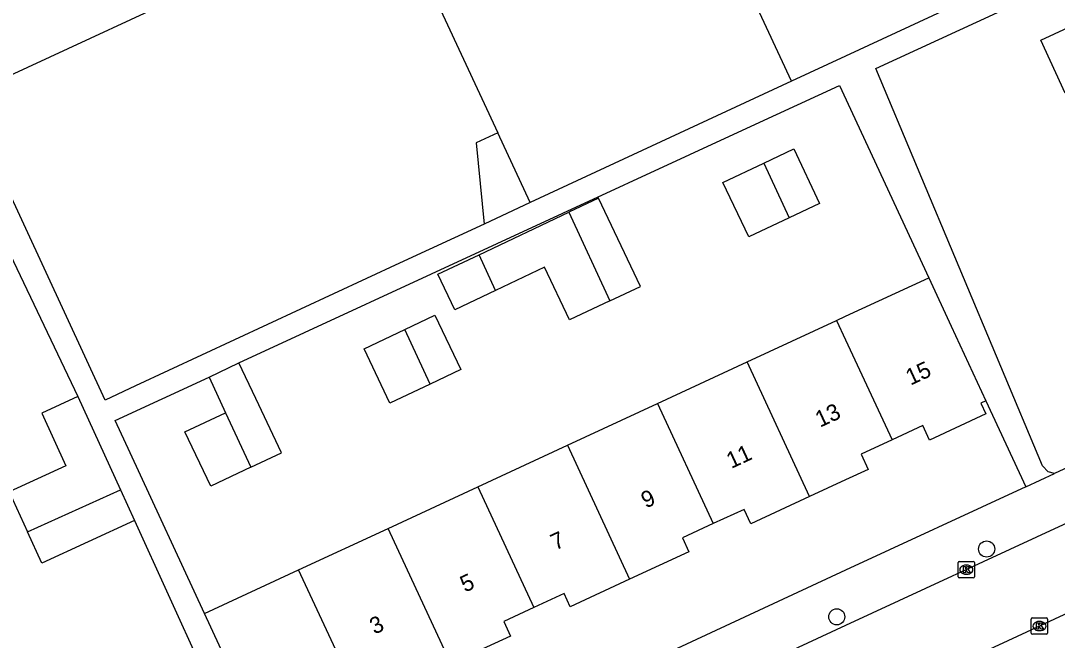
# Model space of a CAD drawing. Extents: x 160037 to 160839, y 385326 to 386441.
# Drawn here: x 160449.9 to 160512.9, y 386159.1 to 386196.8 of the extents above; entities that cross this region are included whole.
import ezdxf

# ---------------------------------------------------------------- set-up
doc = ezdxf.new("R2010")
doc.units = 0
for name, color, linetype in [('IMGEO_Boom', 7, 'Continuous'), ('IMGEO_Kolk', 7, 'Continuous'), ('IMGEO_Pand', 7, 'Continuous'), ('IMGEO_Pand_nummerreeks', 7, 'Continuous'), ('IMGEO_Rijbaan_lokaal_open', 7, 'Continuous'), ('IMGEO_Voetpad_open', 7, 'Continuous')]:
    doc.layers.add(name, color=color, linetype=linetype)

msp = doc.modelspace()

# ---------------------------------------------------------------- linework, layer by layer
at = {"layer": 'IMGEO_Boom'}
for centre in [(160508.571, 386164.65), (160499.461, 386160.528)]:
    msp.add_circle(centre, 0.489, dxfattribs=at)
at = {"layer": 'IMGEO_Kolk'}
for p, q in [((160506.908, 386163.894), (160507.76, 386163.894)), ((160506.833, 386162.968), (160506.833, 386163.82)), ((160507.321, 386163.674), (160507.346, 386163.674)), ((160507.834, 386163.82), (160507.834, 386162.968)), ((160507.76, 386162.894), (160506.908, 386162.894)), ((160507.344, 386163.114), (160507.319, 386163.114)), ((160511.277, 386159.54), (160511.277, 386160.392)), ((160511.352, 386160.466), (160512.204, 386160.466)), ((160511.765, 386160.246), (160511.79, 386160.246)), ((160512.278, 386160.392), (160512.278, 386159.54)), ((160511.788, 386159.686), (160511.763, 386159.686)), ((160512.204, 386159.466), (160511.352, 386159.466))]:
    msp.add_line(p, q, dxfattribs=at)
for points in [[(160506.908, 386163.894), (160507.76, 386163.894)], [(160506.833, 386162.968), (160506.833, 386163.82)], [(160507.154, 386163.594), (160507.277, 386163.594), (160507.277, 386163.443), (160507.407, 386163.594), (160507.571, 386163.594), (160507.425, 386163.443), (160507.578, 386163.194), (160507.426, 386163.194), (160507.341, 386163.358), (160507.277, 386163.291), (160507.277, 386163.194), (160507.154, 386163.194), (160507.154, 386163.594)], [(160507.834, 386163.82), (160507.834, 386162.968)], [(160507.76, 386162.894), (160506.908, 386162.894)], [(160511.277, 386159.54), (160511.277, 386160.392)], [(160511.352, 386160.466), (160512.204, 386160.466)], [(160511.598, 386160.166), (160511.721, 386160.166), (160511.721, 386160.015), (160511.851, 386160.166), (160512.015, 386160.166), (160511.869, 386160.015), (160512.022, 386159.766), (160511.87, 386159.766), (160511.785, 386159.93), (160511.721, 386159.863), (160511.721, 386159.766), (160511.598, 386159.766), (160511.598, 386160.166)], [(160512.278, 386160.392), (160512.278, 386159.54)], [(160512.204, 386159.466), (160511.352, 386159.466)]]:
    msp.add_lwpolyline(points, dxfattribs=at)
for centre, start, end in [((160506.91, 386163.818), 91.55205, 178.44795), ((160506.91, 386163.818), 91.55205, 178.44795), ((160507.758, 386163.818), 1.55205, 88.44795), ((160507.758, 386163.818), 1.55205, 88.44795), ((160506.91, 386162.97), 181.55205, 268.44795), ((160506.91, 386162.97), 181.55205, 268.44795), ((160507.758, 386162.97), 271.55205, 358.44795), ((160507.758, 386162.97), 271.55205, 358.44795), ((160511.354, 386160.39), 91.55205, 178.44795), ((160511.354, 386160.39), 91.55205, 178.44795), ((160512.202, 386160.39), 1.55205, 88.44795), ((160512.202, 386160.39), 1.55205, 88.44795), ((160511.354, 386159.542), 181.55205, 268.44795), ((160511.354, 386159.542), 181.55205, 268.44795), ((160512.202, 386159.542), 271.55205, 358.44795), ((160512.202, 386159.542), 271.55205, 358.44795)]:
    msp.add_arc(centre, 0.0765, start, end, dxfattribs=at)
for centre, major_axis, ratio, start_param, end_param in [((160507.32, 386163.394), (-0.387, 0.002), 0.722429, 4.712389, 7.853982), ((160507.345, 386163.394), (-0.39, 0.002), 0.717154, 1.570796, 4.712389), ((160511.764, 386159.966), (-0.387, 0.002), 0.722429, 4.712389, 7.853982), ((160511.789, 386159.966), (-0.39, 0.002), 0.717154, 1.570796, 4.712389)]:
    msp.add_ellipse(centre, major_axis=major_axis, ratio=ratio, start_param=start_param, end_param=end_param, dxfattribs=at)
at = {"layer": 'IMGEO_Pand'}
for points in [[(160496.709, 386193.098), (160488.284, 386211.213)], [(160472.432, 386203.774), (160474.54, 386199.24), (160478.857, 386189.953)], [(160468.693, 386202.479), (160464.158, 386200.376), (160446.445, 386192.16)], [(160512.788, 386200.573), (160500, 386194.628), (160496.709, 386193.098)], [(160515.85, 386193.535), (160513.35, 386192.38), (160511.863, 386195.596), (160514.358, 386196.749)], [(160496.709, 386193.098), (160480.827, 386185.715)], [(160478.857, 386189.953), (160477.552, 386189.346), (160478.023, 386184.412)], [(160480.827, 386185.715), (160478.857, 386189.953)], [(160495.021, 386188.112), (160496.845, 386188.977), (160498.412, 386185.671), (160496.559, 386184.792)], [(160496.559, 386184.792), (160494.11, 386183.631), (160492.543, 386186.936), (160495.021, 386188.112)], [(160495.021, 386188.112), (160496.559, 386184.792)], [(160485.674, 386179.744), (160487.526, 386180.622), (160484.984, 386185.985), (160483.179, 386185.129)], [(160480.827, 386185.715), (160478.023, 386184.412)], [(160477.722, 386182.543), (160483.179, 386185.129)], [(160483.179, 386185.129), (160485.674, 386179.744)], [(160478.727, 386180.376), (160476.238, 386179.196), (160475.215, 386181.354), (160477.722, 386182.543)], [(160478.727, 386180.376), (160477.722, 386182.543)], [(160485.674, 386179.744), (160483.224, 386178.582), (160481.704, 386181.787), (160478.727, 386180.376)], [(160499.452, 386178.55), (160500, 386178.804), (160505.054, 386181.148)], [(160505.054, 386181.148), (160506.418, 386178.207), (160508.522, 386173.671)], [(160473.211, 386177.996), (160475.038, 386178.863), (160476.605, 386175.557), (160474.75, 386174.677)], [(160494.006, 386176.024), (160499.452, 386178.55)], [(160499.452, 386178.55), (160500, 386177.367), (160502.818, 386171.286)], [(160474.75, 386174.677), (160472.303, 386173.517), (160470.736, 386176.822), (160473.211, 386177.996)], [(160474.75, 386174.677), (160473.211, 386177.996)], [(160461.309, 386175.101), (160463.124, 386175.962)], [(160463.853, 386169.623), (160465.711, 386170.504), (160464.144, 386173.81), (160463.124, 386175.962)], [(160488.566, 386173.501), (160494.006, 386176.024)], [(160497.8, 386167.839), (160494.006, 386176.024)], [(160461.309, 386175.101), (160462.312, 386172.941)], [(160453.334, 386173.922), (160451.139, 386172.918), (160452.607, 386169.71), (160449.157, 386168.13), (160450.275, 386165.687)], [(160453.334, 386173.922), (160455.931, 386168.248)], [(160483.091, 386170.961), (160488.566, 386173.501)], [(160488.566, 386173.501), (160491.952, 386166.192)], [(160508.522, 386173.671), (160508.215, 386173.529), (160508.524, 386172.862), (160505.103, 386171.276), (160504.695, 386172.156), (160502.818, 386171.286)], [(160463.853, 386169.623), (160461.409, 386168.464), (160459.842, 386171.769), (160462.312, 386172.941)], [(160462.312, 386172.941), (160463.853, 386169.623)], [(160477.645, 386168.436), (160483.091, 386170.961)], [(160483.091, 386170.961), (160486.869, 386162.811)], [(160502.818, 386171.286), (160500.941, 386170.416), (160501.369, 386169.494), (160500, 386168.86), (160497.8, 386167.839)], [(160472.192, 386165.906), (160477.645, 386168.436)], [(160477.645, 386168.436), (160481.052, 386161.091)], [(160450.275, 386165.687), (160455.931, 386168.248)], [(160455.931, 386168.248), (160456.788, 386166.377)], [(160497.8, 386167.839), (160494.23, 386166.183), (160493.823, 386167.06), (160491.952, 386166.192)], [(160456.788, 386166.377), (160451.143, 386163.792), (160450.275, 386165.687)], [(160466.751, 386163.383), (160472.192, 386165.906)], [(160476.012, 386157.682), (160472.192, 386165.906)], [(160491.952, 386166.192), (160490.082, 386165.325), (160490.473, 386164.483), (160486.869, 386162.811)], [(160461.038, 386160.733), (160466.751, 386163.383)], [(160470.14, 386156.085), (160466.751, 386163.383)], [(160486.869, 386162.811), (160483.261, 386161.138), (160482.888, 386161.943), (160481.052, 386161.091)], [(160464.541, 386153.181), (160462.437, 386157.717), (160461.038, 386160.733)], [(160481.052, 386161.091), (160479.217, 386160.24), (160479.626, 386159.358), (160476.012, 386157.682)]]:
    msp.add_lwpolyline(points, dxfattribs=at)
at = {"layer": 'IMGEO_Rijbaan_lokaal_open'}
for points in [[(160584.496, 386199.23), (160578.3, 386196.35), (160560.025, 386187.912), (160537.655, 386177.434), (160513.219, 386166.121), (160500, 386159.992), (160493.941, 386157.182), (160472.422, 386147.141), (160446.399, 386135.166), (160443.987, 386134.037)], [(160448.936, 386130.762), (160449.091, 386130.835), (160456.466, 386134.298), (160482.402, 386146.356), (160500, 386154.507), (160503.949, 386156.335), (160514.984, 386161.455)]]:
    msp.add_lwpolyline(points, dxfattribs=at)
at = {"layer": 'IMGEO_Voetpad_open'}
for points in [[(160512.693, 386169.234), (160512.308, 386169.351), (160511.961, 386169.714), (160501.845, 386193.863), (160524.281, 386204.228), (160539.508, 386211.579), (160556.286, 386219.548), (160565.344, 386223.609)], [(160584.098, 386202.311), (160512.693, 386169.234)], [(160463.124, 386175.962), (160494.53, 386190.478), (160499.632, 386192.839), (160505.054, 386181.148)], [(160444.873, 386191.653), (160453.334, 386173.922)], [(160478.023, 386184.412), (160472.886, 386182.024), (160456.845, 386174.567), (160455.003, 386173.711), (160446.445, 386192.16)], [(160461.038, 386160.733), (160456.509, 386170.497), (160455.597, 386172.464), (160461.309, 386175.101)], [(160508.522, 386173.671), (160510.951, 386168.427)], [(160510.951, 386168.427), (160512.693, 386169.234)], [(160510.951, 386168.427), (160500, 386163.354), (160466.958, 386147.984)], [(160456.788, 386166.377), (160460.874, 386157.383)]]:
    msp.add_lwpolyline(points, dxfattribs=at)

# ---------------------------------------------------------------- texts
at = {"layer": 'IMGEO_Pand_nummerreeks'}
for s, p in [('15', (160503.944, 386174.581)), ('13', (160498.444, 386172.024)), ('11', (160493.047, 386169.516)), ('9', (160487.861, 386167.105)), ('7', (160482.361, 386164.549)), ('5', (160476.862, 386161.993)), ('3', (160471.362, 386159.436))]:
    msp.add_text(s, height=1, rotation=24.92968, dxfattribs=at).set_placement(p)

doc.saveas('drawing.dxf')
